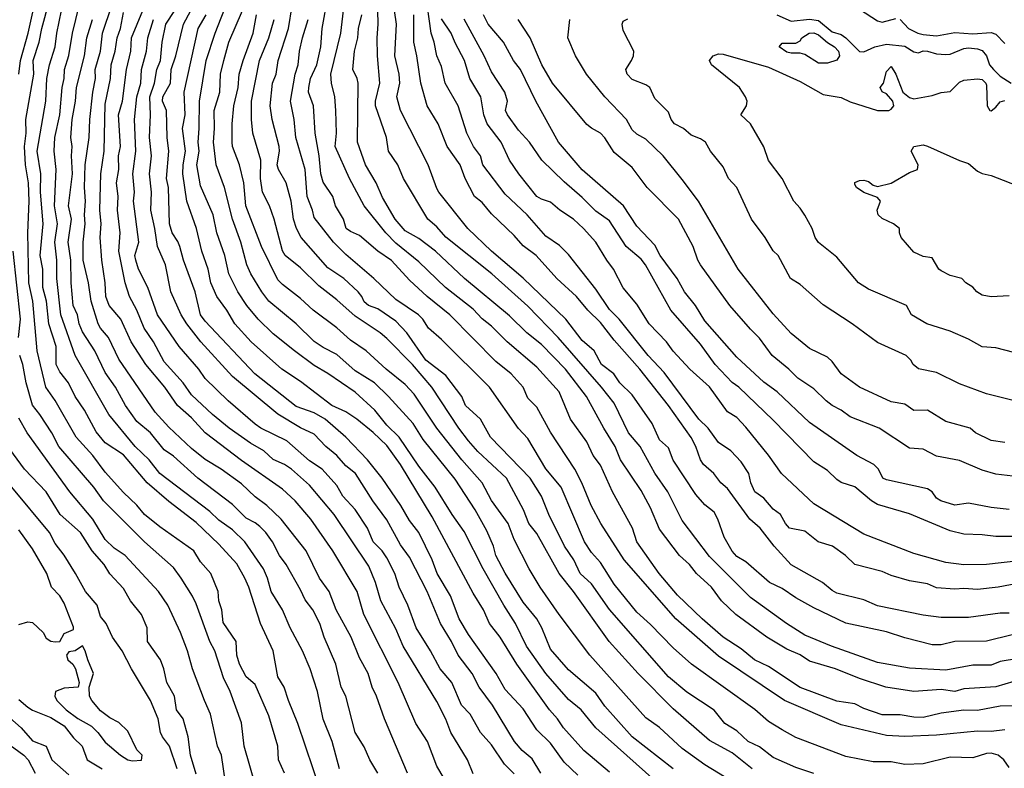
# Model space of a CAD drawing. Header units: metres. Extents: x -46681 to -43747, y -240911 to -237677.
# Tile 523 of 656: x -46399 to -46290, y -239039 to -238957. Entities that reach past the tile are written whole.
import ezdxf

# ---------------------------------------------------------------- set-up
doc = ezdxf.new("R2010")
doc.units = ezdxf.units.M
doc.layers.add('CONTOUR_INDEX', color=1, linetype='Continuous')
doc.layers.add('CONTOUR_INTER', color=3, linetype='Continuous')

msp = doc.modelspace()

# ---------------------------------------------------------------- linework, layer by layer
at = {"layer": 'CONTOUR_INDEX'}
for points, elevation in [([(-46363.3, -239039.02), (-46364.13, -239036.02), (-46365.1, -239033.57), (-46365.72, -239030.52), (-46366.56, -239028.02), (-46367.38, -239026.02), (-46368.73, -239023.52), (-46369.6, -239021.52), (-46370.85, -239019.52), (-46371.25, -239018.02), (-46371.69, -239017.02), (-46373.73, -239014.02), (-46375.1, -239012.72), (-46376.6, -239011.65), (-46377.6, -239010.71), (-46383.1, -239006.52), (-46384.26, -239005.02), (-46385.8, -239003.52), (-46388.69, -239000.02), (-46392.4, -238993.52), (-46394, -238989.02), (-46394.43, -238985.02), (-46394.44, -238983.02), (-46394.64, -238981.02), (-46394.34, -238979.02), (-46394.67, -238977.02), (-46394.5, -238973.02), (-46394.7, -238971.02), (-46394.65, -238969.52), (-46394.1, -238967.02), (-46393.84, -238964.02), (-46393.61, -238963.02), (-46393.59, -238962.02), (-46393.1, -238960.48), (-46392.71, -238958.02), (-46391.97, -238955.02)], 80), ([(-46290.1, -239034.74), (-46291.6, -239034.93), (-46293.1, -239034.88), (-46297.6, -239035.33), (-46301.1, -239035.47), (-46303.1, -239035.34), (-46308.1, -239034.2), (-46314.34, -239031.52), (-46321.6, -239026.61), (-46326.29, -239022.52), (-46331.97, -239016.02), (-46334.54, -239012.02), (-46335.62, -239010.02), (-46336.66, -239007.52), (-46337.43, -239006.02), (-46340.1, -239001.95), (-46341.6, -238999.21), (-46342.6, -238998.22), (-46343.11, -238997.02), (-46344.44, -238995.52), (-46346.1, -238994.17), (-46351.19, -238989.02), (-46353.65, -238987.02), (-46355.6, -238985.23), (-46357.6, -238983.05), (-46359.1, -238982.04), (-46361.1, -238980.31), (-46362.1, -238979.88), (-46362.57, -238979.52), (-46362.87, -238978.52), (-46363.74, -238977.02), (-46364.05, -238976.02), (-46365.1, -238974.44), (-46365.36, -238973.52), (-46365.54, -238971.52), (-46365.99, -238969.02), (-46366.19, -238966.02), (-46366.71, -238964.52), (-46366.69, -238964.02), (-46366.52, -238963.02), (-46365.81, -238961.52), (-46365.37, -238959.52), (-46365.24, -238957.52), (-46364.61, -238954.02)], 95), ([(-46326.6, -239039.02), (-46331.12, -239035.52), (-46334.1, -239032.13), (-46335.1, -239030.7), (-46338.1, -239028.11), (-46340.1, -239025.87), (-46341.05, -239023.52), (-46341.6, -239022.52), (-46343.1, -239020.67), (-46345.1, -239017.49), (-46346.1, -239015.52), (-46346.35, -239014.52), (-46347.1, -239012.81), (-46348.38, -239010.52), (-46350.6, -239007.12), (-46354.1, -239002.77), (-46355.21, -239001.02), (-46357.92, -238998.02), (-46359.45, -238996.52), (-46361.6, -238995.2), (-46363.6, -238993.41), (-46365.1, -238992.64), (-46366.1, -238991.96), (-46368.1, -238990.02), (-46371.1, -238987.52), (-46371.88, -238986.52), (-46373.07, -238984.52), (-46373.51, -238983.52), (-46374.19, -238981.02), (-46375.1, -238978.52), (-46375.96, -238975.02), (-46376.88, -238972.52), (-46377.17, -238970.02), (-46377.06, -238968.52), (-46377.1, -238966.52), (-46376.49, -238964.52), (-46376.41, -238962.52), (-46376.05, -238961.02), (-46375.5, -238959.02), (-46374, -238955.52)], 90), ([(-46289.6, -239021.88), (-46290.6, -239021.89), (-46294.1, -239022.37), (-46297.1, -239022.37), (-46299.1, -239022.12), (-46304.1, -239021.08), (-46305.6, -239020.43), (-46308.6, -239019.67), (-46309.1, -239019.41), (-46310.16, -239018.52), (-46313.6, -239016.55), (-46315.47, -239014.52), (-46317.03, -239012.52), (-46318.14, -239011.52), (-46320.6, -239008.15), (-46321.36, -239007.52), (-46322.12, -239006.52), (-46323.25, -239005.52), (-46323.6, -239005.02), (-46324.11, -239003.52), (-46324.6, -239002.53), (-46327.11, -238999.02), (-46330.25, -238995.02), (-46333.1, -238991.82), (-46334.6, -238989.9), (-46335.99, -238988.52), (-46337.25, -238987.02), (-46339.39, -238985.02), (-46341.66, -238982.52), (-46343.1, -238981.43), (-46344.1, -238980.29), (-46346.6, -238977.91), (-46347.6, -238976.66), (-46348.46, -238976.02), (-46349.5, -238974.02), (-46350.02, -238972.52), (-46351.46, -238970.52), (-46352.47, -238968.02), (-46353.68, -238966.02), (-46354.36, -238963.52), (-46354.8, -238960.52), (-46355.15, -238959.02), (-46355.12, -238956.02)], 100), ([(-46344.1, -239039.57), (-46345.16, -239038.52), (-46346.6, -239036.4), (-46347.81, -239035.02), (-46348.94, -239033.02), (-46349.88, -239032.02), (-46350.97, -239029.52), (-46352.23, -239028.02), (-46353.31, -239026.02), (-46354.89, -239023.52), (-46355.79, -239021.02), (-46356.76, -239019.02), (-46357.23, -239017.52), (-46358.1, -239015.79), (-46358.61, -239015.02), (-46359.6, -239014.02), (-46360.25, -239012.52), (-46361.6, -239010.46), (-46362.96, -239009.02), (-46363.6, -239007.82), (-46365.22, -239006.02), (-46366.6, -239005.12), (-46369.1, -239002.93), (-46371.97, -239001.52), (-46372.6, -239001.07), (-46375.58, -238998.52), (-46378.1, -238996.03), (-46378.8, -238995.02), (-46380.95, -238992.52), (-46383.36, -238989.02), (-46384.39, -238986.02), (-46385.43, -238984.02), (-46385.74, -238983.02), (-46385.82, -238982.52), (-46385.38, -238981.02), (-46385.98, -238976.52), (-46385.89, -238975.52), (-46386.05, -238973.52), (-46385.74, -238971.02), (-46385.88, -238967.52), (-46385.63, -238965.02), (-46385.18, -238963.52), (-46385.11, -238962.02), (-46384.57, -238960.02), (-46384.4, -238958.52), (-46383.77, -238956.52)], 85), ([(-46288.6, -239006.87), (-46291.1, -239006.6), (-46292.6, -239006.16), (-46295.1, -239005.06), (-46297.6, -239004.6), (-46299.1, -239003.84), (-46300.6, -239003.71), (-46303.92, -239001.52), (-46307.1, -239000.28), (-46308.1, -238999.53), (-46309.1, -238999.01), (-46309.76, -238998.52), (-46311.1, -238997.18), (-46312.86, -238996.02), (-46313.85, -238995.02), (-46315.71, -238993.52), (-46317.1, -238991.59), (-46318.1, -238990.62), (-46320.36, -238988.02), (-46323.57, -238983.52), (-46323.87, -238983.02), (-46324.41, -238981.52), (-46326.01, -238978.52), (-46329.47, -238975.02), (-46331.1, -238972.81), (-46333.1, -238971.16), (-46334.1, -238969.56), (-46334.6, -238969.02), (-46335.6, -238968.49), (-46336.1, -238968.08), (-46339.89, -238963.52), (-46341.05, -238961.52), (-46342.33, -238958.52), (-46343.64, -238956.52)], 105), ([(-46379.1, -239039.6), (-46379.72, -239037.52), (-46379.97, -239035.52), (-46380.51, -239033.52), (-46381.25, -239032.52), (-46381.46, -239031.02), (-46382.3, -239029.52), (-46382.64, -239028.02), (-46383.02, -239027.02), (-46384.45, -239025.02), (-46384.47, -239023.52), (-46385.12, -239022.02), (-46386.3, -239020.52), (-46387.1, -239019.17), (-46388.6, -239017.56), (-46389.23, -239016.52), (-46390.54, -239015.02), (-46391.81, -239013.02), (-46394.07, -239011.02), (-46395.6, -239008.51), (-46397.99, -239006.02), (-46399.6, -239003.84)], 75), ([(-46399.6, -239033.41), (-46398.34, -239034.52), (-46397.1, -239035.93), (-46395.6, -239036.55), (-46394.99, -239038.02), (-46393.1, -239039.7)], 75)]:
    msp.add_lwpolyline(points, dxfattribs=dict(at, elevation=elevation))
at = {"layer": 'CONTOUR_INTER'}
for points, elevation in [([(-46355.84, -239039.52), (-46358.38, -239033.52), (-46359.23, -239031.02), (-46359.72, -239030.02), (-46360.17, -239028.52), (-46361.1, -239026.8), (-46362.02, -239024.52), (-46363.67, -239021.52), (-46364.46, -239019.52), (-46365.5, -239018.02), (-46367, -239015.02), (-46369.73, -239011.52), (-46371.31, -239010.02), (-46372.6, -239009.07), (-46374.1, -239007.64), (-46376.32, -239006.02), (-46378.1, -239004.96), (-46379.6, -239003.75), (-46382.1, -239001.4), (-46383.6, -238999.77), (-46387.6, -238993.93), (-46388.72, -238991.52), (-46389.61, -238990.52), (-46389.88, -238990.02), (-46390.63, -238987.52), (-46390.92, -238985.52), (-46391.51, -238983.02), (-46391.53, -238981.02), (-46391.29, -238979.02), (-46391.39, -238978.02), (-46391.27, -238976.52), (-46391.38, -238975.02), (-46391.31, -238972.52), (-46390.86, -238969.52), (-46390.78, -238967.52), (-46390.46, -238964.52), (-46390.17, -238963.02), (-46390.2, -238962.02), (-46389.61, -238960.02), (-46389.41, -238958.02), (-46387.39, -238952.02)], 82), ([(-46288.6, -239026.88), (-46290.6, -239027.22), (-46291.6, -239027.6), (-46293.6, -239027.61), (-46296.6, -239028.17), (-46300.6, -239027.93), (-46304.1, -239027.31), (-46309.16, -239025.52), (-46312.1, -239024.3), (-46314.11, -239023.02), (-46318.1, -239020.18), (-46322.6, -239015.63), (-46325.6, -239011.7), (-46327.18, -239008.52), (-46328.6, -239006.47), (-46330.22, -239003.52), (-46331.52, -239002.02), (-46333.1, -238998.77), (-46334.48, -238997.02), (-46339.24, -238991.52), (-46342.6, -238988.09), (-46346.55, -238984.52), (-46351.6, -238980.48), (-46352.6, -238979.34), (-46353.58, -238978.52), (-46356.27, -238974.02), (-46356.9, -238972.52), (-46357.91, -238971.02), (-46358.16, -238969.52), (-46359.36, -238966.02), (-46359.35, -238965.52), (-46358.86, -238963.52), (-46359.12, -238960.52), (-46359.16, -238958.52), (-46359.05, -238957.02), (-46359.17, -238952.52)], 98), ([(-46285.6, -239018.04), (-46290.82, -239019.02), (-46293.1, -239019.28), (-46294.6, -239019.18), (-46295.6, -239019.26), (-46297.6, -239019.11), (-46298.6, -239018.67), (-46300.6, -239018.31), (-46302.6, -239017.73), (-46303.6, -239017.3), (-46306.6, -239016.54), (-46307.63, -239015.52), (-46309.05, -239014.52), (-46310.62, -239014.02), (-46312.1, -239012.87), (-46313.8, -239012.52), (-46314.24, -239012.02), (-46314.77, -239011.02), (-46315.6, -239010.44), (-46316.6, -239009.24), (-46317.61, -239008.52), (-46318.03, -239007.52), (-46318.26, -239006.52), (-46319.1, -239005.22), (-46320.25, -239004.02), (-46321.6, -239003.08), (-46322.74, -239001.52), (-46323.77, -239000.52), (-46327.6, -238995.37), (-46329.36, -238993.52), (-46332.54, -238989.52), (-46333.6, -238988.46), (-46335.1, -238986.21), (-46338.1, -238982.4), (-46339.1, -238981.41), (-46340.6, -238980.36), (-46342.66, -238978.02), (-46345.1, -238975.76), (-46347.53, -238972.52), (-46347.81, -238971.52), (-46348.55, -238970.52), (-46349.29, -238969.02), (-46350.27, -238966.02), (-46351.69, -238963.52), (-46352.1, -238961.7), (-46352.62, -238960.52), (-46352.88, -238959.02), (-46353.22, -238958.02), (-46353.86, -238953.52)], 101), ([(-46398.61, -238962.52), (-46398.43, -238961.02), (-46397.56, -238958.02), (-46396.71, -238954.02)], 77), ([(-46369.37, -239039.52), (-46370.04, -239038.02), (-46370.1, -239036.52), (-46371.1, -239033.21), (-46372.6, -239029.75), (-46373.6, -239028.89), (-46374.33, -239027.52), (-46374.62, -239026.52), (-46374.67, -239025.02), (-46376.1, -239022.92), (-46376.25, -239021.52), (-46376.59, -239020.52), (-46376.67, -239019.52), (-46377.47, -239017.52), (-46378.6, -239016.25), (-46379.34, -239015.02), (-46383.1, -239012.37), (-46384.79, -239011.02), (-46385.6, -239009.98), (-46387.1, -239008.61), (-46389.1, -239006.38), (-46390.46, -239004.52), (-46392.3, -239002.52), (-46394.6, -238998.47), (-46395.65, -238997.02), (-46396.6, -238993.02), (-46397.05, -238987.52), (-46397.49, -238985.52), (-46397.61, -238980.02), (-46397.47, -238976.52), (-46397.53, -238974.52), (-46397.87, -238972.52), (-46397.97, -238970.52), (-46397.81, -238969.02), (-46397.82, -238967.52), (-46396.94, -238962.52), (-46397.01, -238961.02), (-46396.35, -238959.02), (-46396.09, -238957.52), (-46395.26, -238954.52)], 78), ([(-46327.26, -239041.52), (-46335.1, -239034.53), (-46336.72, -239032.52), (-46338.1, -239031.38), (-46340.61, -239028.52), (-46342.74, -239025.52), (-46343.93, -239023.02), (-46345.24, -239021.02), (-46347.5, -239017.02), (-46349.6, -239012.9), (-46350.93, -239011.02), (-46352.78, -239008.02), (-46354.6, -239005.69), (-46356.75, -239002.52), (-46358.1, -239001.18), (-46359.41, -238999.52), (-46361.6, -238997.57), (-46364.6, -238995.49), (-46366.1, -238994.62), (-46368.28, -238993.02), (-46370.6, -238991.13), (-46372.25, -238989.52), (-46373.52, -238988.02), (-46374.51, -238986.52), (-46375.48, -238984.52), (-46375.92, -238982.52), (-46376.81, -238980.02), (-46377.21, -238978.02), (-46378.6, -238974.82), (-46379.03, -238972.52), (-46378.74, -238971.02), (-46378.87, -238970.02), (-46378.74, -238968.52), (-46378.73, -238965.52), (-46377.97, -238961.02), (-46376.98, -238958.02), (-46375.6, -238954.46)], 89), ([(-46311.1, -239039.54), (-46313.1, -239038.88), (-46315.6, -239037.77), (-46317.1, -239036.62), (-46318.33, -239036.02), (-46319.6, -239034.85), (-46320.91, -239034.02), (-46322.1, -239032.58), (-46325.1, -239030.59), (-46327.1, -239028.9), (-46333.6, -239021.49), (-46335.6, -239018.66), (-46336.84, -239017.52), (-46337.51, -239016.02), (-46338.54, -239014.52), (-46340.29, -239011.02), (-46341.08, -239009.02), (-46342.32, -239007.02), (-46346.71, -239002.52), (-46347.81, -239000.52), (-46349.44, -238999.02), (-46349.84, -238998.02), (-46351.6, -238995.71), (-46353.81, -238994.02), (-46355.91, -238991.02), (-46357.1, -238989.75), (-46359.1, -238988.36), (-46360.14, -238988.02), (-46360.6, -238987.59), (-46360.84, -238987.02), (-46361.25, -238986.52), (-46362.85, -238985.02), (-46364.6, -238983.85), (-46367.53, -238980.52), (-46368.04, -238979.52), (-46368.37, -238978.52), (-46368.64, -238976.52), (-46369.18, -238974.52), (-46370.04, -238973.02), (-46370.18, -238972.52), (-46369.93, -238971.02), (-46369.97, -238970.52), (-46370.74, -238967.52), (-46370.93, -238966.02), (-46370.68, -238963.52), (-46370.29, -238962.52), (-46370.08, -238961.02), (-46368.92, -238957.52), (-46368.54, -238955.02)], 93), ([(-46365.36, -239041.52), (-46367.89, -239034.02), (-46368.94, -239031.52), (-46369.41, -239030.02), (-46370.1, -239028.9), (-46370.62, -239026.02), (-46372.01, -239023.02), (-46373.29, -239019.02), (-46373.73, -239018.02), (-46374.6, -239016.46), (-46376.6, -239014.3), (-46379.1, -239011.9), (-46382.1, -239009.59), (-46384.47, -239007.52), (-46387.1, -239004.44), (-46389.1, -239003.13), (-46390.1, -239001.91), (-46391.39, -238999.52), (-46392.41, -238998.02), (-46393.14, -238996.52), (-46394.1, -238995.32), (-46394.48, -238994.52), (-46394.5, -238992.52), (-46395.31, -238990.02), (-46395.57, -238987.52), (-46395.98, -238986.02), (-46395.97, -238984.02), (-46396.24, -238982.52), (-46395.92, -238979.02), (-46396.21, -238975.52), (-46396.2, -238973.52), (-46396.57, -238971.02), (-46395.64, -238965.52), (-46395.51, -238963.02), (-46395.23, -238961.52), (-46394.6, -238959.52), (-46394.44, -238958.02), (-46393.9, -238955.52)], 79), ([(-46351.1, -239041.25), (-46352.6, -239038.75), (-46353.62, -239036.02), (-46354.9, -239034.02), (-46356.85, -239029.52), (-46360.62, -239022.02), (-46361.36, -239019.52), (-46364.04, -239015.02), (-46366.47, -239011.52), (-46368.2, -239009.52), (-46369.6, -239008.23), (-46374.1, -239005.06), (-46378.1, -239002.02), (-46379.6, -239000.38), (-46381.13, -238999.02), (-46382.55, -238997.02), (-46384.62, -238994.52), (-46386.23, -238992.02), (-46387.39, -238989.52), (-46388.68, -238988.02), (-46389.04, -238987.02), (-46389.1, -238985.52), (-46389.48, -238983.02), (-46389.65, -238980.52), (-46389.55, -238979.02), (-46389.7, -238977.52), (-46389.57, -238973.52), (-46389.23, -238971.02), (-46389.1, -238965.85), (-46388.53, -238963.02), (-46388.45, -238961.52), (-46388.01, -238960.02), (-46387.78, -238958.52), (-46387.41, -238957.52), (-46387.1, -238955.76)], 83), ([(-46348.6, -239039.58), (-46349.24, -239038.02), (-46351.07, -239035.02), (-46351.6, -239033.57), (-46352.6, -239031.62), (-46356.31, -239025.52), (-46357.1, -239023.63), (-46358.75, -239020.52), (-46359.35, -239018.52), (-46360.1, -239016.72), (-46363.9, -239011.02), (-46366.6, -239007.78), (-46368.6, -239006.02), (-46369.37, -239005.52), (-46370.6, -239004.97), (-46371.65, -239004.02), (-46373.1, -239003.18), (-46375.45, -239001.52), (-46377.3, -239000.02), (-46379.6, -238997.86), (-46380.53, -238996.52), (-46382.6, -238994.2), (-46383.78, -238992.02), (-46384.81, -238990.52), (-46385.61, -238988.52), (-46386.44, -238987.02), (-46386.91, -238985.52), (-46387.59, -238982.02), (-46387.47, -238980.02), (-46387.75, -238977.52), (-46387.68, -238976.02), (-46387.85, -238974.52), (-46387.59, -238973.02), (-46387.64, -238971.52), (-46387.43, -238970.52), (-46387.65, -238967.02), (-46387.21, -238965.52), (-46386.75, -238962.02), (-46386.26, -238960.02), (-46386.19, -238958.52), (-46384.96, -238955.52)], 84), ([(-46341.15, -239039.52), (-46342.1, -239037.93), (-46343.22, -239037.02), (-46344.07, -239036.02), (-46346.47, -239032.02), (-46347.95, -239030.02), (-46348.73, -239028.52), (-46350.26, -239026.52), (-46350.99, -239025.02), (-46352.19, -239023.02), (-46353.66, -239019.52), (-46355.6, -239015.72), (-46356.6, -239014.37), (-46358.1, -239011.61), (-46359.65, -239009.52), (-46361.57, -239006.52), (-46362.6, -239005.67), (-46363.6, -239004.54), (-46364.83, -239003.52), (-46366.1, -239002.19), (-46367.6, -239001.47), (-46370.1, -238999.97), (-46375.1, -238995.81), (-46378.56, -238992.02), (-46380.12, -238990.02), (-46380.74, -238989.02), (-46381.88, -238986.52), (-46382.46, -238983.52), (-46383.36, -238981.52), (-46383.64, -238979.52), (-46384.08, -238977.52), (-46383.99, -238975.52), (-46384.22, -238973.52), (-46384, -238971.52), (-46384.23, -238969.52), (-46384.1, -238967.02), (-46384.18, -238965.02), (-46383.68, -238963.52), (-46383.41, -238962.02), (-46383.03, -238961.02), (-46382.82, -238959.02), (-46382.43, -238957.02), (-46381.44, -238955.52)], 86), ([(-46337.1, -239039.74), (-46338.6, -239038.31), (-46340.1, -239036.21), (-46341.6, -239034.74), (-46343.1, -239032.42), (-46345.1, -239030.31), (-46346.08, -239028.52), (-46349.1, -239024.25), (-46350.15, -239022.52), (-46351.1, -239019.97), (-46352.56, -239017.52), (-46353.12, -239016.02), (-46354.6, -239013.02), (-46355.6, -239011.7), (-46356.55, -239010.02), (-46358.63, -239007.02), (-46360.23, -239005.02), (-46362.6, -239002.5), (-46364.89, -239000.52), (-46366.1, -238999.82), (-46368.1, -238999.13), (-46372.65, -238995.52), (-46378.1, -238989.72), (-46378.6, -238989.03), (-46379.21, -238986.52), (-46380.5, -238983.02), (-46380.87, -238981.52), (-46381.1, -238980.95), (-46381.73, -238980.02), (-46382.01, -238979.02), (-46382.15, -238975.02), (-46382.34, -238974.02), (-46382.08, -238971.02), (-46382.29, -238969.52), (-46382.34, -238966.52), (-46382.78, -238965.52), (-46382.77, -238965.02), (-46381.93, -238963.52), (-46381.84, -238962.02), (-46381.34, -238960.52), (-46380.47, -238957.02), (-46379.66, -238955.52)], 87), ([(-46333.6, -239039.4), (-46336.44, -239037.02), (-46338.68, -239034.52), (-46339.32, -239033.52), (-46340.19, -239032.52), (-46343.81, -239027.52), (-46345.63, -239024.52), (-46346.8, -239023.02), (-46347.48, -239021.52), (-46348.6, -239019.69), (-46353.1, -239011.27), (-46356.6, -239005.5), (-46358.1, -239003.43), (-46359.6, -239001.99), (-46361.39, -239000.52), (-46362.6, -238999.72), (-46364.16, -238999.02), (-46367.6, -238996.37), (-46369.67, -238995.02), (-46373.04, -238992.02), (-46374.82, -238990.02), (-46375.72, -238988.52), (-46376.82, -238987.02), (-46377.48, -238985.52), (-46377.78, -238984.02), (-46378.48, -238982.02), (-46379.06, -238979.52), (-46380.11, -238976.52), (-46380.57, -238973.52), (-46380.53, -238972.52), (-46380.27, -238971.02), (-46380.58, -238968.52), (-46380.31, -238967.02), (-46380.4, -238964.52), (-46378.88, -238957.52), (-46377.98, -238956.02)], 88), ([(-46320.1, -239040.44), (-46323.1, -239038.57), (-46325.6, -239036.78), (-46328.1, -239034.49), (-46329.6, -239033.43), (-46335.76, -239026.52), (-46339.14, -239022.02), (-46341.24, -239019.02), (-46342.46, -239017.02), (-46344.1, -239013.79), (-46344.76, -239012.02), (-46346.6, -239009.49), (-46347.62, -239007.52), (-46349.87, -239005.02), (-46352.61, -239001.52), (-46355.1, -238997.77), (-46356.1, -238996.7), (-46358.19, -238995.02), (-46360.37, -238993.02), (-46362.1, -238991.82), (-46363.6, -238990.47), (-46366.22, -238988.52), (-46367.6, -238987.23), (-46369.6, -238985.71), (-46370.1, -238985.17), (-46371.91, -238981.52), (-46373.63, -238977.02), (-46373.86, -238974.52), (-46374.31, -238972.52), (-46375.08, -238970.52), (-46375.14, -238970.02), (-46375.13, -238968.02), (-46374.94, -238966.02), (-46374.47, -238964.02), (-46374.34, -238962.52), (-46373.92, -238961.02), (-46372.8, -238958.02), (-46372.46, -238956.02)], 91), ([(-46288.6, -239032.08), (-46290.6, -239032.11), (-46293.1, -239032.59), (-46294.6, -239032.57), (-46297.1, -239032.9), (-46299.1, -239033.37), (-46300.1, -239033.35), (-46301.6, -239033.09), (-46303.6, -239033.07), (-46305.6, -239032.37), (-46306.6, -239031.87), (-46308.6, -239031.58), (-46312.6, -239030.06), (-46316.1, -239027.75), (-46317.65, -239027.02), (-46319.1, -239025.83), (-46321.08, -239024.52), (-46323.4, -239022.52), (-46326.1, -239019.91), (-46328.13, -239017.52), (-46330.59, -239014.02), (-46331.07, -239012.52), (-46333.28, -239008.52), (-46334.6, -239005.6), (-46335.4, -239004.52), (-46336.09, -239003.02), (-46337.89, -239000.52), (-46339.15, -238997.52), (-46341.6, -238994.81), (-46344.87, -238992.02), (-46346.6, -238990.27), (-46347.6, -238989.49), (-46348.6, -238988.4), (-46351.66, -238986.02), (-46354.6, -238983.2), (-46357.1, -238981.16), (-46358.21, -238980.02), (-46360.6, -238977.02), (-46362.22, -238974.02), (-46363.8, -238970.52), (-46363.65, -238969.02), (-46363.7, -238966.52), (-46363.81, -238965.02), (-46364.21, -238963.52), (-46364.27, -238962.52), (-46363.18, -238958.02), (-46362.89, -238955.52)], 96), ([(-46288.1, -239029.1), (-46291.1, -239030.01), (-46294.6, -239030.21), (-46295.6, -239030.51), (-46297.1, -239030.3), (-46300.1, -239030.52), (-46303.18, -239030.02), (-46306.1, -239029.08), (-46308.72, -239028.02), (-46311.6, -239027.16), (-46312.6, -239026.48), (-46314.1, -239025.87), (-46316.3, -239024.52), (-46319.69, -239022.02), (-46321.28, -239020.52), (-46322.37, -239019.02), (-46324.01, -239017.52), (-46324.81, -239016.52), (-46325.91, -239015.52), (-46328.1, -239012.64), (-46329.1, -239010.28), (-46330.1, -239008.39), (-46332.4, -239005.02), (-46332.98, -239003.52), (-46334.23, -239001.52), (-46336.12, -238998.02), (-46338.45, -238995.02), (-46341.1, -238992.29), (-46342.71, -238991.02), (-46344.6, -238989.14), (-46349.54, -238985.02), (-46352.76, -238982.02), (-46354.6, -238980.64), (-46356.1, -238979.79), (-46357.18, -238978.52), (-46358.6, -238976.11), (-46359.28, -238974.52), (-46360.45, -238972.52), (-46361.34, -238970.02), (-46361.26, -238963.52), (-46361.36, -238963.02), (-46361.86, -238962.02), (-46361.68, -238960.02), (-46361.28, -238958.52), (-46361.24, -238957.52), (-46360.85, -238956.02)], 97), ([(-46286.6, -239023.61), (-46292.1, -239024.96), (-46295.6, -239025.01), (-46297.1, -239025.38), (-46298.1, -239025.38), (-46301.1, -239024.61), (-46303.1, -239023.95), (-46307.6, -239022.99), (-46311.1, -239021.29), (-46313.1, -239020.19), (-46314.6, -239019.17), (-46315.98, -239018.52), (-46318.6, -239016.22), (-46319.6, -239015.64), (-46320.1, -239015.05), (-46320.97, -239013.52), (-46321.69, -239011.52), (-46322.1, -239010.77), (-46323.1, -239009.96), (-46324.1, -239008.81), (-46326.6, -239005.04), (-46327.1, -239003.69), (-46328.1, -239002.8), (-46328.89, -239001.02), (-46331.1, -238997.86), (-46332.45, -238996.52), (-46333.11, -238995.52), (-46334.47, -238994.52), (-46335.29, -238993.02), (-46336.6, -238991.87), (-46338.4, -238989.52), (-46343.1, -238984.99), (-46346.58, -238982.02), (-46349.18, -238979.52), (-46352.4, -238975.52), (-46352.6, -238975.11), (-46353.57, -238972.52), (-46356.6, -238966.54), (-46357, -238965.02), (-46356.67, -238963.52), (-46356.76, -238962.52), (-46357.24, -238960.52), (-46357.05, -238957.02), (-46357.26, -238955.52)], 99), ([(-46289.6, -239010.48), (-46291.6, -239010.26), (-46294.1, -239009.78), (-46295.6, -239009.98), (-46297.14, -239009.52), (-46297.6, -239009.21), (-46298.09, -239008.52), (-46298.6, -239008.18), (-46303.1, -239007.22), (-46303.51, -239007.02), (-46303.98, -239006.02), (-46304.51, -239005.52), (-46306.4, -239004.52), (-46311.6, -239000.88), (-46315.15, -238997.52), (-46316.6, -238996.46), (-46319.6, -238993.7), (-46323.1, -238989.7), (-46324.15, -238988.02), (-46325.33, -238986.52), (-46326.17, -238985.02), (-46328.03, -238982.52), (-46328.6, -238981.38), (-46330.6, -238979.27), (-46332.05, -238977.02), (-46336.6, -238973.08), (-46339.22, -238970.02), (-46341.71, -238965.52), (-46343.39, -238962.02), (-46344.16, -238961.02), (-46345.26, -238959.02), (-46346.94, -238957.02), (-46347.45, -238956.02)], 104), ([(-46315.18, -238956.02), (-46313.6, -238956.69), (-46311.6, -238956.47), (-46310.6, -238956.63), (-46309.1, -238957.87), (-46308.1, -238958.18), (-46307.6, -238958.52), (-46306.1, -238960.03), (-46305.6, -238960.07), (-46304.39, -238959.52), (-46303.1, -238959.24), (-46301.1, -238959.45), (-46300.1, -238960.07), (-46299.6, -238960.2), (-46299.1, -238959.98), (-46298.6, -238959.99), (-46297.6, -238960.29), (-46296.6, -238960.39), (-46296.1, -238960.34), (-46294.6, -238959.72), (-46294.1, -238959.64), (-46293.1, -238959.74), (-46292.6, -238959.94), (-46292.11, -238960.52), (-46291.79, -238961.52), (-46291.34, -238962.02), (-46290.6, -238962.75), (-46289.4, -238963.52)], 107), ([(-46306.1, -238955.37), (-46304.1, -238956.65), (-46303.6, -238956.8), (-46302.1, -238956.42)], 106), ([(-46359.11, -239039.52), (-46359.97, -239038.02), (-46360.6, -239036.6), (-46361.58, -239035.02), (-46362.62, -239031.02), (-46363.12, -239030.02), (-46363.71, -239027.52), (-46365.01, -239024.52), (-46365.47, -239023.02), (-46366.25, -239021.52), (-46367.1, -239020.42), (-46367.6, -239019.32), (-46369.18, -239016.52), (-46369.93, -239015.52), (-46370.69, -239014.02), (-46371.43, -239013.02), (-46372.1, -239012.36), (-46372.6, -239011.95), (-46373.6, -239011.44), (-46375.1, -239009.91), (-46378.89, -239007.02), (-46381.6, -239004.61), (-46382.6, -239003.9), (-46384.1, -239002.02), (-46385.6, -239000.79), (-46386.88, -238999.02), (-46387.96, -238997.02), (-46389.1, -238995.37), (-46390.24, -238993.02), (-46391.6, -238990.9), (-46391.95, -238990.02), (-46392.13, -238989.02), (-46392.63, -238988.02), (-46392.83, -238985.52), (-46392.87, -238983.02), (-46393.17, -238981.02), (-46392.82, -238978.52), (-46393.13, -238977.02), (-46392.69, -238973.52), (-46392.82, -238971.52), (-46392.73, -238970.52), (-46392.87, -238969.52), (-46392.75, -238967.52), (-46392.36, -238965.52), (-46392.24, -238964.02), (-46391.39, -238960.52), (-46391.13, -238958.52), (-46390.51, -238956.52)], 81), ([(-46317.89, -239039.02), (-46320.1, -239037.25), (-46322.6, -239035.9), (-46326.6, -239032.42), (-46330.45, -239028.52), (-46333.62, -239025.02), (-46337.56, -239019.52), (-46339.14, -239017.52), (-46341.6, -239013.1), (-46342.48, -239012.02), (-46343.05, -239010.52), (-46344.94, -239007.02), (-46348.1, -239004.08), (-46349.1, -239002.9), (-46350.2, -239001.52), (-46353.14, -238997.02), (-46355.29, -238994.52), (-46358.1, -238991.65), (-46358.83, -238991.02), (-46361.6, -238989.2), (-46363.6, -238987.37), (-46365.6, -238985.83), (-46367.6, -238983.85), (-46369.28, -238982.52), (-46369.6, -238981.98), (-46370.51, -238978.52), (-46371.03, -238977.02), (-46371.79, -238975.52), (-46372.01, -238974.02), (-46371.97, -238972.02), (-46372.85, -238969.02), (-46373, -238967.52), (-46373, -238965.52), (-46372.13, -238961.02), (-46371.1, -238958.52), (-46370.49, -238956.52)], 92), ([(-46289.6, -239038.89), (-46290.22, -239038.02), (-46290.82, -239037.52), (-46291.6, -239037.32), (-46292.1, -239037.33), (-46293.6, -239037.8), (-46296.1, -239037.75), (-46299.1, -239038.48), (-46301.1, -239038.56), (-46302.6, -239038.27), (-46304.6, -239038.24), (-46307.6, -239037.66), (-46313.1, -239035.58), (-46314.6, -239034.74), (-46316.1, -239033.82), (-46317.6, -239032.51), (-46324.59, -239027.52), (-46326.6, -239025.71), (-46329.1, -239023.13), (-46330.6, -239021.78), (-46333.1, -239018.7), (-46334.6, -239016.32), (-46335.6, -239015.2), (-46336.34, -239014.02), (-46338.93, -239008.02), (-46340.6, -239006.01), (-46342.6, -239002.67), (-46343.6, -239001.54), (-46346.82, -238997.02), (-46352.1, -238991.77), (-46353.52, -238990.52), (-46354.16, -238989.52), (-46354.63, -238989.02), (-46357.1, -238987.34), (-46359.54, -238985.02), (-46362.6, -238982.41), (-46363.97, -238981.02), (-46366.1, -238978.31), (-46366.27, -238977.52), (-46366.87, -238976.02), (-46367.1, -238973.02), (-46368.11, -238969.52), (-46368.29, -238967.52), (-46368.71, -238965.52), (-46368.19, -238962.52), (-46367.87, -238961.52), (-46367.71, -238960.02), (-46367.38, -238958.52), (-46366.76, -238956.52)], 94), ([(-46286.6, -239015.9), (-46292.1, -239016.54), (-46294.6, -239016.56), (-46296.6, -239016.31), (-46300.1, -239015.32), (-46305.6, -239013.2), (-46311.1, -239009.85), (-46314.68, -239006.52), (-46316.1, -239004.5), (-46318.6, -239001.4), (-46319.6, -239000.34), (-46320.6, -238999.71), (-46322.6, -238996.95), (-46324.77, -238995.02), (-46326.6, -238993.04), (-46327.32, -238992.02), (-46329.23, -238990.02), (-46330.6, -238987.86), (-46332.1, -238986.08), (-46333.15, -238984.02), (-46333.9, -238983.02), (-46335.1, -238981.02), (-46336.46, -238979.52), (-46337.57, -238978.52), (-46339.06, -238977.52), (-46340.1, -238976.63), (-46341.1, -238976.3), (-46341.6, -238976), (-46343.58, -238973.52), (-46344.6, -238972.02), (-46345.53, -238970.02), (-46347.05, -238968.02), (-46347.43, -238967.02), (-46347.76, -238965.02), (-46348.97, -238963.02), (-46349.57, -238961.02), (-46350.6, -238959.08), (-46351.02, -238958.02), (-46352.1, -238956.44)], 102), ([(-46289.1, -239013.46), (-46291.1, -239013.46), (-46292.6, -239013.25), (-46294.6, -239013.19), (-46296.1, -239012.84), (-46300.6, -239010.95), (-46304.1, -239009.93), (-46304.78, -239009.52), (-46306.6, -239007.97), (-46308.1, -239007.49), (-46308.6, -239007.17), (-46309.6, -239006.19), (-46311.1, -239005.23), (-46315.6, -239000.63), (-46319.38, -238997.02), (-46320.1, -238996.5), (-46321.98, -238994.52), (-46323.6, -238992.25), (-46326.86, -238988.52), (-46329.64, -238983.52), (-46330.1, -238982.92), (-46331.77, -238981.52), (-46333.6, -238978.68), (-46335.1, -238977.62), (-46336.6, -238976.1), (-46338.6, -238974.38), (-46341.05, -238972.02), (-46342.39, -238970.02), (-46343.6, -238968.71), (-46344.84, -238967.02), (-46345.03, -238966.52), (-46344.84, -238965.52), (-46345.13, -238964.52), (-46346.6, -238962.28), (-46347.38, -238960.52), (-46349.6, -238956.49)], 103), ([(-46290.1, -239003.11), (-46291.6, -239002.88), (-46293.34, -239002.02), (-46293.92, -239001.52), (-46296.6, -239000.78), (-46298.6, -238999.55), (-46300.1, -238999.56), (-46301.1, -238998.87), (-46302.6, -238998.62), (-46306.1, -238997.02), (-46308.1, -238995.54), (-46309.1, -238994.16), (-46309.6, -238993.7), (-46311.6, -238992.73), (-46313.6, -238991.08), (-46315.6, -238988.94), (-46319.43, -238984.02), (-46323.81, -238976.52), (-46325.6, -238974.15), (-46327.7, -238971.52), (-46329.6, -238969.69), (-46330.6, -238969.13), (-46331.1, -238968.65), (-46331.73, -238967.52), (-46334.1, -238965.04), (-46336.13, -238962.52), (-46337.34, -238960.52), (-46338.17, -238958.52), (-46337.95, -238956.52)], 106), ([(-46288.6, -238998.63), (-46292.1, -238997.75), (-46295.1, -238996.65), (-46297.6, -238995.38), (-46299.6, -238994.97), (-46300.18, -238994.52), (-46300.43, -238994.02), (-46300.97, -238993.52), (-46304.1, -238992.09), (-46306.89, -238990.02), (-46310.1, -238987.93), (-46312.6, -238985.71), (-46313.68, -238985.02), (-46315.05, -238982.52), (-46315.6, -238982), (-46316.46, -238980.52), (-46317.99, -238978.52), (-46319.59, -238975.02), (-46320.52, -238974.02), (-46321.1, -238972.75), (-46322.47, -238971.02), (-46323.03, -238970.02), (-46323.6, -238969.66), (-46324.6, -238969.27), (-46325.47, -238968.52), (-46326.44, -238968.02), (-46326.81, -238967.52), (-46327.1, -238966.73), (-46328.6, -238965.2), (-46329.18, -238964.02), (-46329.6, -238963.73), (-46331.1, -238963.12), (-46331.64, -238962.52), (-46331.8, -238962.02), (-46331.17, -238961.02), (-46330.97, -238960.52), (-46330.94, -238960.02), (-46332.1, -238957.72), (-46332.21, -238957.02), (-46332.1, -238956.71), (-46331.6, -238956.43)], 107), ([(-46301.6, -238956.52), (-46300.69, -238957.52), (-46299.68, -238958.02), (-46299.1, -238958.17), (-46297.6, -238958.33), (-46295.6, -238957.95), (-46293.6, -238958.1), (-46291.6, -238957.95), (-46291.1, -238958.13), (-46290.1, -238959.16)], 106), ([(-46311.64, -238958.02), (-46311.1, -238957.97), (-46310.6, -238958.19), (-46309.6, -238959.06), (-46308.83, -238959.52), (-46308.4, -238960.02), (-46308.29, -238960.52), (-46308.6, -238960.98), (-46309.6, -238961.33), (-46310.6, -238961.32), (-46312.1, -238960.38), (-46312.6, -238960.21), (-46313.6, -238960.23), (-46314.1, -238960.12), (-46314.93, -238959.52), (-46314.6, -238959.14), (-46313.1, -238959.13), (-46312.6, -238958.85), (-46312.42, -238958.52), (-46311.64, -238958.02)], 108), ([(-46322.19, -238960.52), (-46321.6, -238960.31), (-46321.1, -238960.34), (-46316.1, -238961.75), (-46312.6, -238963.36), (-46310.1, -238964.76), (-46308.1, -238965.1), (-46307.1, -238965.59), (-46304.1, -238966.53), (-46302.86, -238966.52), (-46302.6, -238966.39), (-46302.31, -238966.02), (-46302.41, -238965.52), (-46303.1, -238964.69), (-46303.6, -238964.5), (-46303.82, -238964.02), (-46303.44, -238963.52), (-46303.1, -238962.24), (-46302.6, -238961.71), (-46302.1, -238962.52), (-46301.31, -238964.52), (-46300.6, -238965.11), (-46300.1, -238965.26), (-46298.1, -238964.89), (-46297.1, -238964.55), (-46296.1, -238964.43), (-46295.1, -238963.42), (-46294.6, -238963.18), (-46293.1, -238963.05), (-46292.6, -238963.12), (-46292.17, -238963.52), (-46292.1, -238963.74), (-46292.05, -238966.02), (-46291.73, -238966.52), (-46291.6, -238966.57), (-46291.1, -238966.18), (-46290.6, -238965.6), (-46290.1, -238965.44)], 108), ([(-46289.1, -238993.17), (-46291.1, -238992.66), (-46292.6, -238992.57), (-46294.1, -238991.73), (-46296.1, -238990.85), (-46298.67, -238990.02), (-46300.37, -238989.02), (-46300.91, -238988.02), (-46305.1, -238986.22), (-46306.19, -238985.52), (-46308.6, -238982.67), (-46310.6, -238981.06), (-46310.98, -238980.52), (-46311.31, -238979.52), (-46312.1, -238978.05), (-46312.6, -238977.29), (-46313.33, -238976.52), (-46314.59, -238974.02), (-46316.1, -238972.06), (-46316.6, -238970.53), (-46318.1, -238968.02), (-46319.13, -238967.02), (-46318.51, -238966.02), (-46318.46, -238965.52), (-46318.63, -238965.02), (-46319.3, -238964.02), (-46322.39, -238961.52), (-46322.6, -238961.02), (-46322.19, -238960.52)], 108), ([(-46289.6, -238986.96), (-46291.6, -238987.04), (-46292.6, -238986.87), (-46293.19, -238986.52), (-46293.6, -238985.99), (-46294.38, -238985.52), (-46294.83, -238985.02), (-46296.1, -238984.69), (-46297.1, -238984.21), (-46297.35, -238984.02), (-46298.1, -238982.77), (-46299.1, -238982.62), (-46300.1, -238982.14), (-46301.51, -238980.52), (-46301.68, -238980.02), (-46301.68, -238979.52), (-46302.35, -238979.02), (-46303.6, -238978.42), (-46304.03, -238978.02), (-46304.15, -238977.52), (-46303.78, -238976.52), (-46304.1, -238976.12), (-46305.6, -238975.56), (-46306.43, -238975.02), (-46306.6, -238974.7), (-46306.6, -238974.47), (-46306.1, -238974.24), (-46305.6, -238974.2), (-46305.1, -238974.36), (-46304.6, -238974.76), (-46304.1, -238974.9), (-46302.6, -238974.53), (-46300.6, -238973.35), (-46299.7, -238973.02), (-46299.63, -238972.52), (-46300.4, -238971.02), (-46300.11, -238970.52)], 109), ([(-46300.11, -238970.52), (-46299.1, -238970.33), (-46298.6, -238970.45), (-46295.1, -238972.06), (-46294.1, -238972.39), (-46293.1, -238973.23), (-46292.6, -238973.48), (-46291.6, -238973.68), (-46288.1, -238975.07)], 109), ([(-46398.63, -238991.52), (-46398.43, -238989.52), (-46399.21, -238982.02)], 77), ([(-46371.92, -239043.02), (-46373.81, -239036.52), (-46374.1, -239033.95), (-46375.36, -239030.52), (-46376.08, -239029.02), (-46377.03, -239026.02), (-46377.6, -239025.01), (-46379.1, -239020.86), (-46379.5, -239020.02), (-46380.73, -239018.02), (-46381.6, -239016.87), (-46384.76, -239014.02), (-46389.27, -239009.52), (-46390.34, -239008.02), (-46394.2, -239003.52), (-46394.99, -239002.02), (-46396.28, -239000.02), (-46397.1, -238998.99), (-46397.81, -238996.52), (-46398.17, -238994.52), (-46398.51, -238993.52)], 77), ([(-46375.86, -239040.52), (-46376.3, -239037.52), (-46376.73, -239036.52), (-46377.5, -239033.02), (-46378.18, -239031.52), (-46379.49, -239028.02), (-46380.05, -239026.02), (-46380.83, -239024.02), (-46382.2, -239021.02), (-46383.22, -239019.52), (-46386.91, -239015.52), (-46388.1, -239014.73), (-46389.1, -239013.76), (-46390.46, -239011.52), (-46392.99, -239008.52), (-46397.7, -239002.02), (-46398.6, -239000.43)], 76), ([(-46381.19, -239039.02), (-46382.02, -239036.52), (-46382.81, -239035.52), (-46383.03, -239035.02), (-46383.26, -239033.52), (-46384.12, -239031.52), (-46386.21, -239028.02), (-46387.25, -239026.02), (-46388.28, -239024.52), (-46388.99, -239023.02), (-46389.6, -239022.27), (-46389.98, -239021.02), (-46391.28, -239019.52), (-46392.36, -239017.52), (-46393.6, -239015.49), (-46394.6, -239014.21), (-46395.23, -239013.02), (-46399.37, -239008.02)], 74), ([(-46398.6, -239023.13), (-46397.6, -239022.86), (-46397.1, -239022.91), (-46395.93, -239024.02), (-46395.6, -239024.63), (-46395.1, -239024.96), (-46394.6, -239025.06), (-46394.1, -239024.99), (-46393.6, -239024.14), (-46392.6, -239023.68), (-46392.6, -239023.42), (-46393.6, -239020.78), (-46394.1, -239019.97), (-46395.01, -239019.02), (-46395.51, -239017.52), (-46397.1, -239014.81), (-46398.6, -239012.7)], 73), ([(-46391.6, -239025.49), (-46392.4, -239026.02), (-46393.1, -239026.15), (-46393.36, -239026.52), (-46393.21, -239027.02), (-46392.67, -239027.52), (-46392.35, -239028.02), (-46391.96, -239029.52), (-46392.07, -239030.02), (-46393.6, -239030.15), (-46394.56, -239030.52), (-46394.65, -239031.02), (-46394.41, -239031.52), (-46393.38, -239032.52), (-46392.1, -239033.5), (-46390.6, -239034.33), (-46389.9, -239035.02), (-46389.1, -239036.09), (-46387.42, -239037.52), (-46386.6, -239038.05), (-46386.1, -239038.14), (-46385.1, -239038.06), (-46385.02, -239037.52), (-46385.6, -239036.92), (-46386.6, -239034.88), (-46387.6, -239033.93), (-46388.6, -239033.42), (-46389.6, -239032.64), (-46390.58, -239031.52), (-46390.81, -239031.02), (-46390.88, -239030.02), (-46390.38, -239028.52), (-46391.01, -239027.02), (-46391.29, -239026.02), (-46391.6, -239025.49)], 73), ([(-46398.6, -239031.39), (-46397.6, -239032.25), (-46397.1, -239032.57), (-46395.1, -239033.38), (-46393.6, -239034.31), (-46392.6, -239035.63), (-46391.64, -239036.52), (-46391.07, -239038.02), (-46389.44, -239039.02)], 74), ([(-46400.11, -239036.02), (-46398.06, -239037.52), (-46397.59, -239038.02), (-46396.8, -239039.52)], 76)]:
    msp.add_lwpolyline(points, dxfattribs=dict(at, elevation=elevation))

doc.saveas('drawing.dxf')
